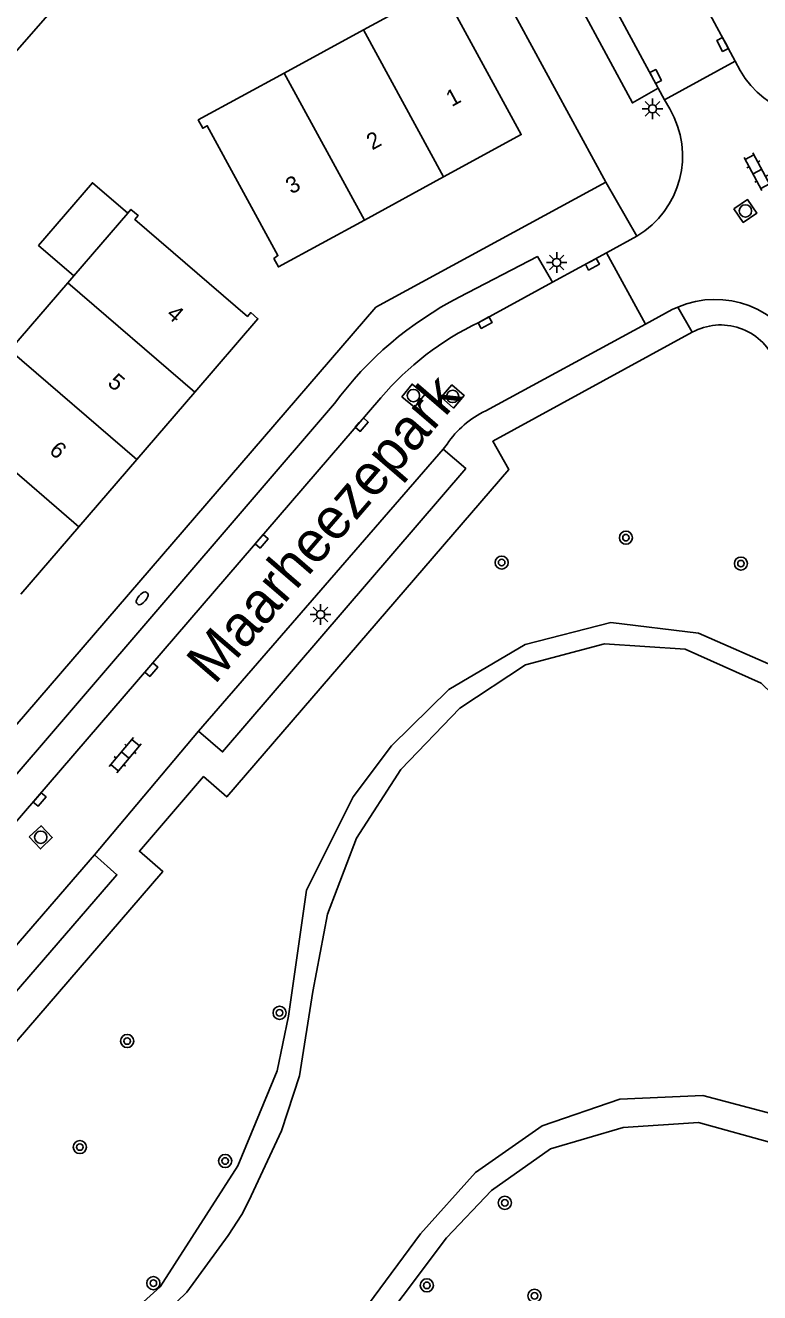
# Model space of a CAD drawing. Extents: x 124000 to 128010, y 398999 to 403000.
# Drawn here: x 127548 to 127592.8, y 400149.4 to 400226.7 of the extents above; entities that cross this region are included whole.
import ezdxf

# ---------------------------------------------------------------- set-up
doc = ezdxf.new("R2010")
doc.units = 0
for name, color, linetype in [('gg-afsc-erfafscheiding', 7, 'Continuous'), ('gg-anno-huisnummerreeks BGT', 7, 'Continuous'), ('gg-anno-openbare ruimte label', 7, 'Continuous'), ('gg-bbg-hoofdgebouw', 7, 'Continuous'), ('gg-bbg-luifel en loopbrug', 7, 'Continuous'), ('gg-bbg-tussenscheiding', 7, 'Continuous'), ('gg-knt-verharding', 7, 'Continuous'), ('gg-knt-verharding nz', 7, 'Continuous'), ('gg-kntw-beschoeiing', 7, 'Continuous'), ('gt-grn-groengrens', 7, 'Continuous'), ('gt-grn-weggrens', 7, 'Continuous'), ('gt-symb-boom', 7, 'Continuous'), ('gt-symb-brandkraan', 7, 'Continuous'), ('gt-symb-klinker verharding', 7, 'Continuous'), ('gt-symb-kolk', 7, 'Continuous'), ('gt-symb-lichtmast', 7, 'Continuous'), ('gt-symb-rioolschacht', 7, 'Continuous')]:
    doc.layers.add(name, color=color, linetype=linetype)

# ---------------------------------------------------------------- blocks, each defined once
blk = doc.blocks.new('gt0-KOLK')
at = {"layer": 'gt-symb-kolk'}
blk.add_lwpolyline([(0, 0), (0.375, 0), (0.375, 0.4), (-0.375, 0.4), (-0.375, 0), (0, 0)], dxfattribs=at)
blk = doc.blocks.new('gt0-RS')
at = {"layer": 'gt-symb-rioolschacht'}
blk.add_lwpolyline([(-0.5, -0.5), (0.5, -0.5), (0.5, 0.5), (-0.5, 0.5)], close=True, dxfattribs=at)
blk.add_circle((0, 0), 0.375, dxfattribs=at)
blk = doc.blocks.new('gt0-KL1')
at = {"layer": 'gt-symb-klinker verharding'}
for p, q in [((-1.15, 0.3), (1.15, 0.3)), ((-1, -0.3), (-1, 0.3)), ((-0.5, 0.3), (-0.5, 0.45)), ((0, -0.3), (0, 0.3)), ((0.5, 0.3), (0.5, 0.45)), ((1, -0.3), (1, 0.3)), ((-1.15, -0.3), (1.15, -0.3)), ((-0.5, -0.45), (-0.5, -0.3)), ((0.5, -0.45), (0.5, -0.3))]:
    blk.add_line(p, q, dxfattribs=at)
blk = doc.blocks.new('gt0-LMAST')
at = {"layer": 'gt-symb-lichtmast'}
for p, q in [((-0.182, 0.173), (-0.447, 0.438)), ((-0.005, 0.246), (-0.005, 0.621)), ((0.172, 0.173), (0.437, 0.438)), ((-0.255, -0.004), (-0.63, -0.004)), ((-0.182, -0.181), (-0.447, -0.446)), ((-0.005, -0.254), (-0.005, -0.629)), ((0.437, -0.446), (0.172, -0.181)), ((0.245, -0.004), (0.62, -0.004))]:
    blk.add_line(p, q, dxfattribs=at)
blk.add_circle((-0.005, -0.004), 0.25, dxfattribs=at)
blk = doc.blocks.new('gt0-BR')
at = {"layer": 'gt-symb-brandkraan'}
for centre, radius, start, end in [((-0.244, 0), 0.206, 107.56694, 252.43307), ((0.599, -2.664), 3, 106.89205, 107.56694), ((0, -0.691), 0.938, 73.10799, 106.89205), ((-0.599, -2.664), 3, 72.43309, 73.10799), ((0.244, 0), 0.206, 287.56695, 72.43309), ((0.599, 2.664), 3, 252.43307, 253.10797), ((0, 0.691), 0.938, 253.10797, 286.89206), ((-0.599, 2.664), 3, 286.89206, 287.56695)]:
    blk.add_arc(centre, radius, start, end, dxfattribs=at)
blk = doc.blocks.new('gt0-BOOM')
at = {"layer": 'gt-symb-boom'}
for radius in [0.4, 0.2]:
    blk.add_circle((0, 0), radius, dxfattribs=at)

msp = doc.modelspace()

# ---------------------------------------------------------------- linework, layer by layer
at = {"layer": 'gg-afsc-erfafscheiding'}
msp.add_lwpolyline([(127543.722, 400220.988), (127551.926, 400230.344), (127555.694, 400232.366)], dxfattribs=at)
at = {"layer": 'gg-bbg-hoofdgebouw'}
for p, q in [((127563.767, 400223.837), (127568.597, 400226.469)), ((127568.656, 400214.862), (127573.486, 400217.494)), ((127554.218, 400215.282), (127550.931, 400211.463)), ((127550.931, 400211.463), (127550.568, 400211.041)), ((127550.568, 400211.041), (127547.028, 400206.927)), ((127554.774, 400200.26), (127558.314, 400204.374)), ((127551.233, 400196.147), (127554.774, 400200.26)), ((127547.693, 400192.033), (127551.233, 400196.147))]:
    msp.add_line(p, q, dxfattribs=at)
for points in [[(127568.597, 400226.469), (127573.336, 400229.052), (127578.227, 400220.078), (127573.486, 400217.494)], [(127563.767, 400223.837), (127558.52, 400220.977), (127558.798, 400220.468), (127559.07, 400220.616), (127563.385, 400212.694), (127563.133, 400212.514), (127563.411, 400212.003), (127568.656, 400214.862)], [(127558.314, 400204.374), (127562.162, 400208.845), (127561.722, 400209.223), (127561.52, 400208.988), (127554.654, 400214.899), (127554.856, 400215.134), (127554.416, 400215.512), (127554.218, 400215.282)]]:
    msp.add_lwpolyline(points, dxfattribs=at)
at = {"layer": 'gg-bbg-luifel en loopbrug'}
msp.add_lwpolyline([(127550.931, 400211.463), (127548.774, 400213.319), (127552.059, 400217.138), (127554.218, 400215.282)], dxfattribs=at)
at = {"layer": 'gg-bbg-tussenscheiding'}
for p, q in [((127573.486, 400217.494), (127568.597, 400226.469)), ((127568.656, 400214.862), (127563.767, 400223.837)), ((127558.314, 400204.374), (127550.568, 400211.041)), ((127554.774, 400200.26), (127547.028, 400206.927)), ((127551.233, 400196.147), (127543.488, 400202.813))]:
    msp.add_line(p, q, dxfattribs=at)
at = {"layer": 'gg-knt-verharding'}
for p, q in [((127588.042, 400230.601), (127591.281, 400224.558)), ((127583.386, 400217.185), (127577.37, 400228.243)), ((127591.281, 400224.558), (127586.973, 400222.207)), ((127586.973, 400222.207), (127586.582, 400222.906)), ((127580.134, 400211.08), (127583.436, 400212.875)), ((127583.436, 400212.875), (127585.802, 400208.515)), ((127585.802, 400208.515), (127576.062, 400203.228)), ((127573.702, 400201.185), (127573.464, 400200.89)), ((127552.181, 400176.142), (127558.543, 400183.685))]:
    msp.add_line(p, q, dxfattribs=at)
for points in [[(127586.582, 400222.906), (127585.013, 400222.013), (127581.805, 400227.962), (127583.381, 400228.849)], [(127524.693, 400157.686), (127569.359, 400209.56), (127583.386, 400217.185)], [(127574.433, 400210.152), (127579.216, 400212.635), (127580.134, 400211.08)], [(127588.664, 400208.022), (127576.494, 400201.372), (127577.462, 400199.64), (127560.26, 400179.67), (127558.849, 400180.91), (127554.93, 400176.357), (127556.356, 400175.124), (127536.555, 400152.139)], [(127531.476, 400159.664), (127530.068, 400160.828), (127566.841, 400203.68)], [(127573.464, 400200.89), (127574.845, 400199.703), (127560, 400182.414), (127558.543, 400183.685)], [(127552.181, 400176.142), (127553.553, 400174.917), (127536.526, 400155.21)]]:
    msp.add_lwpolyline(points, dxfattribs=at)
for centre, radius, start, end in [((127584.533, 400190.615), 21.993, 117.33779, 143.55582), ((127590.398, 400204.852), 3.613, 23.95355, 118.67895), ((127578.542, 400197.979), 5.805, 115.28625, 146.47779)]:
    msp.add_arc(centre, radius, start, end, dxfattribs=at)
at = {"layer": 'gg-knt-verharding nz'}
for p, q in [((127586.582, 400222.906), (127583.381, 400228.849)), ((127591.588, 400223.985), (127591.281, 400224.558)), ((127586.973, 400222.207), (127587.29, 400221.642)), ((127583.436, 400212.875), (127585.287, 400213.885)), ((127575.646, 400208.622), (127580.134, 400211.08)), ((127531.476, 400159.664), (127569.663, 400204.021)), ((127573.464, 400200.89), (127558.543, 400183.685)), ((127552.181, 400176.142), (127535.145, 400156.389))]:
    msp.add_line(p, q, dxfattribs=at)
msp.add_lwpolyline([(127585.802, 400208.515), (127587.435, 400209.401), (127587.778, 400209.559)], dxfattribs=at)
for centre, radius, start, end in [((127596.807, 400227.056), 6.055, 210.47665, 293.35424), ((127582.4, 400218.768), 5.672, 300.59508, 30.44781), ((127590.056, 400204.175), 5.846, 25.72021, 112.9332), ((127583.582, 400192.112), 18.319, 115.67221, 139.44924)]:
    msp.add_arc(centre, radius, start, end, dxfattribs=at)
at = {"layer": 'gg-kntw-beschoeiing'}
for points in [[(127527.39, 400125.957), (127533.234, 400132.503), (127539.777, 400136.808), (127549.373, 400142.618), (127554.226, 400145.972), (127557.814, 400149.455), (127560.348, 400152.902), (127561.175, 400154.193), (127561.607, 400155.019), (127563.593, 400159.291), (127564.694, 400162.646), (127565.521, 400167.8), (127566.412, 400172.511), (127568.18, 400177.156), (127570.889, 400181.351), (127574.474, 400185.078), (127578.488, 400187.719), (127583.311, 400189.017), (127588.234, 400188.687), (127592.862, 400186.611), (127596.399, 400183.175), (127598.724, 400179.13)], [(127594.142, 400160.172), (127589.316, 400161.448), (127584.243, 400161.23), (127579.516, 400159.602), (127575.444, 400156.759), (127572.074, 400153.006), (127568.906, 400148.721)]]:
    msp.add_lwpolyline(points, dxfattribs=at)
at = {"layer": 'gt-grn-groengrens'}
for points in [[(127525.073, 400126.39), (127531.669, 400133.336), (127535.215, 400136.382), (127542.107, 400139.728), (127548.698, 400143.973), (127552.744, 400146.67), (127556.189, 400149.766), (127560.933, 400157.157), (127563.33, 400162.949), (127564.03, 400166.295), (127565.128, 400173.986), (127567.975, 400179.679), (127570.322, 400182.775), (127573.818, 400186.221), (127578.462, 400188.968), (127583.705, 400190.316), (127589.049, 400189.667), (127594.143, 400187.419), (127598.138, 400183.574), (127601.098, 400179.007)], [(127593.743, 400158.505), (127589.049, 400159.803), (127584.455, 400159.504), (127580.01, 400158.205), (127576.415, 400155.658), (127573.668, 400152.762), (127568.374, 400145.721)]]:
    msp.add_lwpolyline(points, dxfattribs=at)
at = {"layer": 'gt-grn-weggrens'}
for p, q in [((127585.287, 400213.885), (127583.386, 400217.185)), ((127588.664, 400208.022), (127587.778, 400209.559))]:
    msp.add_line(p, q, dxfattribs=at)

# ---------------------------------------------------------------- block references
at = {"layer": 'gt-symb-boom'}
for p in [(127584.619, 400195.486), (127577.035, 400193.965), (127591.636, 400193.903), (127563.482, 400166.496), (127554.183, 400164.774), (127551.297, 400158.305), (127560.164, 400157.454), (127577.227, 400154.902), (127555.781, 400150.001), (127572.471, 400149.866), (127579.04, 400149.225)]:
    msp.add_blockref('gt0-BOOM', p, dxfattribs=at)
at = {"layer": 'gt-symb-brandkraan', "rotation": 49.38119843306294}
msp.add_blockref('gt0-BR', (127555.099, 400191.785), dxfattribs=at)
at = {"layer": 'gt-symb-klinker verharding'}
for p, rotation in [((127592.638, 400217.821), -61.64103655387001), ((127554.057, 400182.219), 49.82757657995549)]:
    msp.add_blockref('gt0-KL1', p, dxfattribs=dict(at, rotation=rotation))
at = {"layer": 'gt-symb-kolk'}
for p, rotation in [((127590.689, 400225.671), 118.22915042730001), ((127586.256, 400223.527), -62.28355685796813), ((127582.479, 400212.346), -151.30517013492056), ((127575.925, 400208.782), -151.38825225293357), ((127568.349, 400202.513), -131.06521794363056), ((127562.233, 400195.392), -130.6590648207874), ((127555.501, 400187.562), -130.69932432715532), ((127548.687, 400179.64), -130.69932432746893)]:
    msp.add_blockref('gt0-KOLK', p, dxfattribs=dict(at, rotation=rotation))
at = {"layer": 'gt-symb-lichtmast'}
for p in [(127586.245, 400221.656), (127580.398, 400212.281), (127565.989, 400190.802)]:
    msp.add_blockref('gt0-LMAST', p, dxfattribs=at)
at = {"layer": 'gt-symb-rioolschacht'}
for p, rotation in [((127591.905, 400215.419), -55.88466494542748), ((127571.646, 400204.154), -38.99129274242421), ((127574.045, 400204.103), -40.98552473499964), ((127548.908, 400177.205), -46.415268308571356)]:
    msp.add_blockref('gt0-RS', p, dxfattribs=dict(at, rotation=rotation))

# ---------------------------------------------------------------- texts
at = {"layer": 'gg-anno-huisnummerreeks BGT'}
for s, rotation, p in [('1', 28.6, (127573.985, 400221.752)), ('2', 28.6, (127569.135, 400219.109)), ('3', 28.6, (127564.204, 400216.421)), ('4', 319.3, (127556.523, 400209.02)), ('5', 319.3, (127552.93, 400204.845)), ('6', 319.3, (127549.366, 400200.704))]:
    msp.add_text(s, height=1, rotation=rotation, dxfattribs=at).set_placement(p)
at = {"layer": 'gg-anno-openbare ruimte label'}
msp.add_text('Maarheezepark', height=2.5, rotation=49.3, dxfattribs=at).set_placement((127559.513, 400186.464))

doc.saveas('drawing.dxf')
